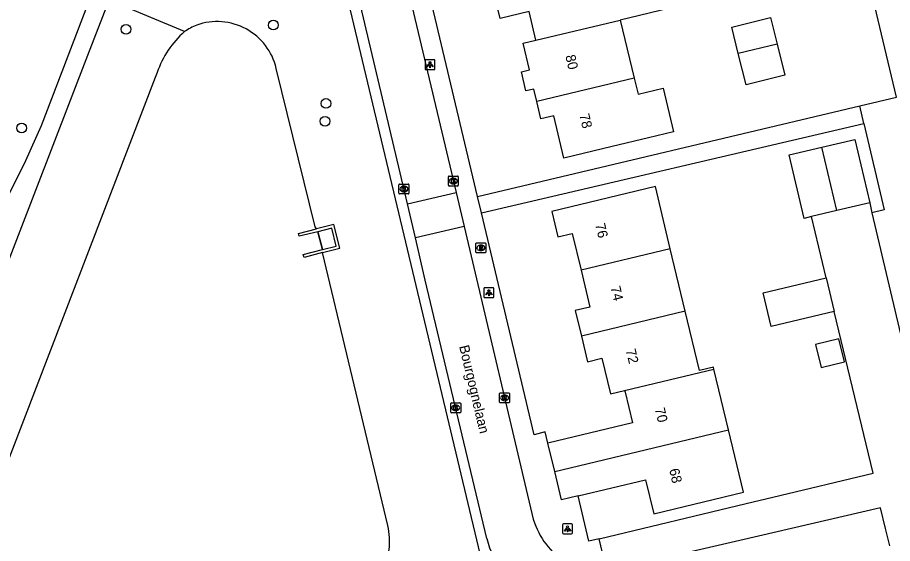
# Model space of a CAD drawing. Extents: x 158461 to 159795, y 387220 to 388672.
# Drawn here: x 159503.4 to 159591.2, y 388345.8 to 388398.6 of the extents above; entities that cross this region are included whole.
import ezdxf

# ---------------------------------------------------------------- set-up
doc = ezdxf.new("R2010")
doc.units = 0
for name, color, linetype in [('IMGEO_Boom', 7, 'Continuous'), ('IMGEO_Brandkraan', 7, 'Continuous'), ('IMGEO_Groenvoorziening', 7, 'Continuous'), ('IMGEO_Kademuur', 7, 'Continuous'), ('IMGEO_Kolk', 7, 'Continuous'), ('IMGEO_Lichtpunt', 7, 'Continuous'), ('IMGEO_Loofbos', 7, 'Continuous'), ('IMGEO_Meer_plas_ven_vijver', 7, 'Continuous'), ('IMGEO_Openbare_ruimte_label', 7, 'Continuous'), ('IMGEO_Pand', 7, 'Continuous'), ('IMGEO_Pand_nummerreeks', 7, 'Continuous'), ('IMGEO_Rijbaan_lokaal_open', 7, 'Continuous'), ('IMGEO_Stuw', 7, 'Continuous'), ('IMGEO_Voetpad_halfverhard', 7, 'Continuous'), ('IMGEO_Voetpad_open', 7, 'Continuous')]:
    doc.layers.add(name, color=color, linetype=linetype)

msp = doc.modelspace()

# ---------------------------------------------------------------- linework, layer by layer
at = {"layer": 'IMGEO_Boom'}
for centre in [(159514.314, 388397.435), (159529.078, 388397.852), (159534.361, 388389.99), (159534.279, 388388.206), (159503.833, 388387.524)]:
    msp.add_circle(centre, 0.489, dxfattribs=at)
at = {"layer": 'IMGEO_Brandkraan'}
for p, q in [((159549.405, 388375.07), (159549.405, 388375.922)), ((159549.48, 388375.996), (159550.332, 388375.996)), ((159550.406, 388375.922), (159550.406, 388375.07)), ((159549.916, 388375.216), (159549.891, 388375.216)), ((159549.893, 388375.776), (159549.918, 388375.776)), ((159550.332, 388374.996), (159549.48, 388374.996))]:
    msp.add_line(p, q, dxfattribs=at)
for points in [[(159549.405, 388375.07), (159549.405, 388375.922)], [(159549.48, 388375.996), (159550.332, 388375.996)], [(159550.406, 388375.922), (159550.406, 388375.07)], [(159549.753, 388375.696), (159549.753, 388375.296), (159549.966, 388375.296)], [(159549.984, 388375.696), (159549.753, 388375.696)], [(159549.932, 388375.615), (159549.878, 388375.615), (159549.878, 388375.539)], [(159549.878, 388375.539), (159549.931, 388375.539)], [(159549.94, 388375.463), (159549.878, 388375.463), (159549.878, 388375.382)], [(159549.878, 388375.382), (159549.94, 388375.382)], [(159550.332, 388374.996), (159549.48, 388374.996)]]:
    msp.add_lwpolyline(points, dxfattribs=at)
for centre, radius, start, end in [((159549.482, 388375.92), 0.0765, 91.55205, 178.44795), ((159549.482, 388375.92), 0.0765, 91.55205, 178.44795), ((159550.33, 388375.92), 0.0765, 1.55205, 88.44795), ((159550.33, 388375.92), 0.0765, 1.55205, 88.44795), ((159549.482, 388375.072), 0.0765, 181.55205, 268.44795), ((159549.482, 388375.072), 0.0765, 181.55205, 268.44795), ((159549.933, 388375.577), 0.0379, 267.82845, 90.93552), ((159549.941, 388375.422), 0.0404, 269.87594, 90.50774), ((159549.972, 388375.547), 0.251, 268.66757, 293.53466), ((159549.988, 388375.551), 0.145, 59.4692, 91.53667), ((159550.013, 388375.598), 0.0922, 285.51372, 58.15012), ((159550.018, 388375.406), 0.105, 301.31148, 78.98903), ((159550.33, 388375.072), 0.0765, 271.55205, 358.44795), ((159550.33, 388375.072), 0.0765, 271.55205, 358.44795)]:
    msp.add_arc(centre, radius, start, end, dxfattribs=at)
for centre, major_axis, ratio, start_param, end_param in [((159549.892, 388375.496), (-0.387, 0.002), 0.722429, 4.712389, 7.853982), ((159549.917, 388375.496), (-0.39, 0.002), 0.717154, 1.570796, 4.712389)]:
    msp.add_ellipse(centre, major_axis=major_axis, ratio=ratio, start_param=start_param, end_param=end_param, dxfattribs=at)
at = {"layer": 'IMGEO_Groenvoorziening'}
msp.add_lwpolyline([(159520.181, 388397.199), (159512.63, 388400.38)], dxfattribs=at)
at = {"layer": 'IMGEO_Kademuur'}
for points in [[(159534.017, 388375.017), (159535.768, 388375.464), (159535.157, 388377.826), (159533.409, 388377.395)], [(159533.545, 388377.119), (159531.679, 388376.659), (159531.607, 388376.95), (159533.409, 388377.395)], [(159534.013, 388375.325), (159535.402, 388375.68), (159534.941, 388377.464), (159533.545, 388377.119)], [(159534.017, 388375.017), (159532.164, 388374.544), (159532.09, 388374.835), (159534.013, 388375.325)]]:
    msp.add_lwpolyline(points, dxfattribs=at)
at = {"layer": 'IMGEO_Kolk'}
for p, q in [((159546.642, 388381.778), (159546.642, 388382.63)), ((159546.717, 388382.704), (159547.569, 388382.704)), ((159547.13, 388382.484), (159547.155, 388382.484)), ((159547.643, 388382.63), (159547.643, 388381.778)), ((159541.684, 388380.978), (159541.684, 388381.83)), ((159541.759, 388381.904), (159542.611, 388381.904)), ((159542.172, 388381.684), (159542.197, 388381.684)), ((159542.685, 388381.83), (159542.685, 388380.978)), ((159547.569, 388381.704), (159546.717, 388381.704)), ((159547.153, 388381.924), (159547.128, 388381.924)), ((159542.611, 388380.904), (159541.759, 388380.904)), ((159542.195, 388381.124), (159542.17, 388381.124)), ((159551.78, 388360.015), (159551.78, 388360.867)), ((159551.855, 388360.941), (159552.707, 388360.941)), ((159552.291, 388360.161), (159552.266, 388360.161)), ((159552.268, 388360.721), (159552.293, 388360.721)), ((159552.781, 388360.867), (159552.781, 388360.015)), ((159546.882, 388359.02), (159546.882, 388359.872)), ((159546.957, 388359.946), (159547.809, 388359.946)), ((159547.37, 388359.726), (159547.395, 388359.726)), ((159547.883, 388359.872), (159547.883, 388359.02)), ((159552.707, 388359.941), (159551.855, 388359.941)), ((159547.809, 388358.946), (159546.957, 388358.946)), ((159547.393, 388359.166), (159547.368, 388359.166))]:
    msp.add_line(p, q, dxfattribs=at)
for points in [[(159546.642, 388381.778), (159546.642, 388382.63)], [(159546.717, 388382.704), (159547.569, 388382.704)], [(159546.963, 388382.404), (159547.086, 388382.404), (159547.086, 388382.253), (159547.216, 388382.404), (159547.38, 388382.404), (159547.234, 388382.253), (159547.387, 388382.004), (159547.235, 388382.004), (159547.15, 388382.168), (159547.086, 388382.101), (159547.086, 388382.004), (159546.963, 388382.004), (159546.963, 388382.404)], [(159547.643, 388382.63), (159547.643, 388381.778)], [(159541.684, 388380.978), (159541.684, 388381.83)], [(159541.759, 388381.904), (159542.611, 388381.904)], [(159542.005, 388381.604), (159542.128, 388381.604), (159542.128, 388381.453), (159542.258, 388381.604), (159542.422, 388381.604), (159542.276, 388381.453), (159542.429, 388381.204), (159542.277, 388381.204), (159542.192, 388381.368), (159542.128, 388381.301), (159542.128, 388381.204), (159542.005, 388381.204), (159542.005, 388381.604)], [(159542.685, 388381.83), (159542.685, 388380.978)], [(159547.569, 388381.704), (159546.717, 388381.704)], [(159542.611, 388380.904), (159541.759, 388380.904)], [(159551.78, 388360.015), (159551.78, 388360.867)], [(159551.855, 388360.941), (159552.707, 388360.941)], [(159552.101, 388360.641), (159552.224, 388360.641), (159552.224, 388360.49), (159552.354, 388360.641), (159552.518, 388360.641), (159552.372, 388360.49), (159552.525, 388360.241), (159552.373, 388360.241), (159552.288, 388360.405), (159552.224, 388360.338), (159552.224, 388360.241), (159552.101, 388360.241), (159552.101, 388360.641)], [(159552.781, 388360.867), (159552.781, 388360.015)], [(159546.882, 388359.02), (159546.882, 388359.872)], [(159546.957, 388359.946), (159547.809, 388359.946)], [(159547.203, 388359.646), (159547.326, 388359.646), (159547.326, 388359.495), (159547.456, 388359.646), (159547.62, 388359.646), (159547.474, 388359.495), (159547.627, 388359.246), (159547.475, 388359.246), (159547.39, 388359.41), (159547.326, 388359.343), (159547.326, 388359.246), (159547.203, 388359.246), (159547.203, 388359.646)], [(159547.883, 388359.872), (159547.883, 388359.02)], [(159552.707, 388359.941), (159551.855, 388359.941)], [(159547.809, 388358.946), (159546.957, 388358.946)]]:
    msp.add_lwpolyline(points, dxfattribs=at)
for centre, start, end in [((159546.719, 388382.628), 91.55205, 178.44795), ((159546.719, 388382.628), 91.55205, 178.44795), ((159547.567, 388382.628), 1.55205, 88.44795), ((159547.567, 388382.628), 1.55205, 88.44795), ((159541.761, 388381.828), 91.55205, 178.44795), ((159541.761, 388381.828), 91.55205, 178.44795), ((159542.609, 388381.828), 1.55205, 88.44795), ((159542.609, 388381.828), 1.55205, 88.44795), ((159546.719, 388381.78), 181.55205, 268.44795), ((159546.719, 388381.78), 181.55205, 268.44795), ((159547.567, 388381.78), 271.55205, 358.44795), ((159547.567, 388381.78), 271.55205, 358.44795), ((159541.761, 388380.98), 181.55205, 268.44795), ((159541.761, 388380.98), 181.55205, 268.44795), ((159542.609, 388380.98), 271.55205, 358.44795), ((159542.609, 388380.98), 271.55205, 358.44795), ((159551.857, 388360.865), 91.55205, 178.44795), ((159551.857, 388360.865), 91.55205, 178.44795), ((159552.705, 388360.865), 1.55205, 88.44795), ((159552.705, 388360.865), 1.55205, 88.44795), ((159546.959, 388359.87), 91.55205, 178.44795), ((159546.959, 388359.87), 91.55205, 178.44795), ((159547.807, 388359.87), 1.55205, 88.44795), ((159547.807, 388359.87), 1.55205, 88.44795), ((159551.857, 388360.017), 181.55205, 268.44795), ((159551.857, 388360.017), 181.55205, 268.44795), ((159552.705, 388360.017), 271.55205, 358.44795), ((159552.705, 388360.017), 271.55205, 358.44795), ((159546.959, 388359.022), 181.55205, 268.44795), ((159546.959, 388359.022), 181.55205, 268.44795), ((159547.807, 388359.022), 271.55205, 358.44795), ((159547.807, 388359.022), 271.55205, 358.44795)]:
    msp.add_arc(centre, 0.0765, start, end, dxfattribs=at)
for centre, major_axis, ratio, start_param, end_param in [((159547.129, 388382.204), (-0.387, 0.002), 0.722429, 4.712389, 7.853982), ((159547.154, 388382.204), (-0.39, 0.002), 0.717154, 1.570796, 4.712389), ((159542.171, 388381.404), (-0.387, 0.002), 0.722429, 4.712389, 7.853982), ((159542.196, 388381.404), (-0.39, 0.002), 0.717154, 1.570796, 4.712389), ((159552.267, 388360.441), (-0.387, 0.002), 0.722429, 4.712389, 7.853982), ((159552.292, 388360.441), (-0.39, 0.002), 0.717154, 1.570796, 4.712389), ((159547.369, 388359.446), (-0.387, 0.002), 0.722429, 4.712389, 7.853982), ((159547.394, 388359.446), (-0.39, 0.002), 0.717154, 1.570796, 4.712389)]:
    msp.add_ellipse(centre, major_axis=major_axis, ratio=ratio, start_param=start_param, end_param=end_param, dxfattribs=at)
at = {"layer": 'IMGEO_Lichtpunt'}
for p, q in [((159545.205, 388394.379), (159544.397, 388394.379)), ((159545.205, 388394.379), (159544.397, 388394.379)), ((159544.303, 388394.284), (159544.303, 388393.477)), ((159544.303, 388394.284), (159544.303, 388393.477)), ((159545.299, 388393.477), (159545.299, 388394.284)), ((159545.299, 388393.477), (159545.299, 388394.284)), ((159544.397, 388393.383), (159545.205, 388393.383)), ((159544.397, 388393.383), (159545.205, 388393.383)), ((159550.215, 388371.404), (159550.215, 388370.597)), ((159550.215, 388371.404), (159550.215, 388370.597)), ((159551.117, 388371.499), (159550.309, 388371.499)), ((159551.117, 388371.499), (159550.309, 388371.499)), ((159551.211, 388370.597), (159551.211, 388371.404)), ((159551.211, 388370.597), (159551.211, 388371.404)), ((159550.309, 388370.503), (159551.117, 388370.503)), ((159550.309, 388370.503), (159551.117, 388370.503)), ((159558.108, 388347.699), (159558.108, 388346.892)), ((159558.108, 388347.699), (159558.108, 388346.892)), ((159559.01, 388347.794), (159558.202, 388347.794)), ((159559.01, 388347.794), (159558.202, 388347.794)), ((159559.104, 388346.892), (159559.104, 388347.699)), ((159559.104, 388346.892), (159559.104, 388347.699)), ((159558.202, 388346.798), (159559.01, 388346.798)), ((159558.202, 388346.798), (159559.01, 388346.798))]:
    msp.add_line(p, q, dxfattribs=at)
for points in [[(159544.677, 388393.948), (159544.716, 388393.92), (159544.528, 388393.658), (159544.49, 388393.685), (159544.677, 388393.948)], [(159544.779, 388393.9), (159544.826, 388393.9), (159544.826, 388393.578), (159544.779, 388393.578), (159544.779, 388393.9)], [(159544.889, 388393.92), (159544.927, 388393.947), (159545.114, 388393.685), (159545.075, 388393.657), (159544.889, 388393.92)], [(159550.589, 388371.068), (159550.628, 388371.04), (159550.44, 388370.778), (159550.402, 388370.805), (159550.589, 388371.068)], [(159550.691, 388371.02), (159550.738, 388371.02), (159550.738, 388370.698), (159550.691, 388370.698), (159550.691, 388371.02)], [(159550.801, 388371.04), (159550.839, 388371.067), (159551.026, 388370.805), (159550.987, 388370.777), (159550.801, 388371.04)], [(159558.482, 388347.363), (159558.521, 388347.335), (159558.333, 388347.073), (159558.295, 388347.1), (159558.482, 388347.363)], [(159558.584, 388347.315), (159558.631, 388347.315), (159558.631, 388346.993), (159558.584, 388346.993), (159558.584, 388347.315)], [(159558.694, 388347.335), (159558.732, 388347.362), (159558.919, 388347.1), (159558.88, 388347.072), (159558.694, 388347.335)]]:
    msp.add_lwpolyline(points, dxfattribs=at)
for centre in [(159544.802, 388394.082), (159550.714, 388371.202), (159558.607, 388347.497)]:
    msp.add_circle(centre, 0.0994, dxfattribs=at)
for centre, start, end in [((159544.397, 388394.284), 90, 180), ((159544.397, 388394.284), 90, 180), ((159545.205, 388394.284), 0, 90), ((159545.205, 388394.284), 0, 90), ((159544.397, 388393.477), 180, 270), ((159544.397, 388393.477), 180, 270), ((159545.205, 388393.477), 270, 0), ((159545.205, 388393.477), 270, 360), ((159550.309, 388371.404), 90, 180), ((159550.309, 388371.404), 90, 180), ((159551.117, 388371.404), 0, 90), ((159551.117, 388371.404), 0, 90), ((159550.309, 388370.597), 180, 270), ((159550.309, 388370.597), 180, 270), ((159551.117, 388370.597), 270, 0), ((159551.117, 388370.597), 270, 360), ((159558.202, 388347.699), 90, 180), ((159558.202, 388347.699), 90, 180), ((159559.01, 388347.699), 0, 90), ((159559.01, 388347.699), 0, 90), ((159558.202, 388346.892), 180, 270), ((159558.202, 388346.892), 180, 270), ((159559.01, 388346.892), 270, 0), ((159559.01, 388346.892), 270, 360)]:
    msp.add_arc(centre, 0.0946, start, end, dxfattribs=at)
at = {"layer": 'IMGEO_Loofbos'}
for points in [[(159587.929, 388389.743), (159591.599, 388390.626), (159585.749, 388415.231), (159584.033, 388422.45)], [(159588.339, 388387.99), (159590.365, 388379.327), (159589.115, 388379.011)]]:
    msp.add_lwpolyline(points, dxfattribs=at)
at = {"layer": 'IMGEO_Meer_plas_ven_vijver'}
for points in [[(159533.409, 388377.395), (159533.289, 388377.599), (159529.381, 388393.507)], [(159517.44, 388393.087), (159517.248, 388392.592), (159500, 388347.811)], [(159534.013, 388375.325), (159533.545, 388377.119)], [(159540.565, 388347.633), (159534.017, 388375.017)]]:
    msp.add_lwpolyline(points, dxfattribs=at)
for centre, radius, start, end in [((159523.453, 388392.114), 6.09, 13.22698, 109.7222), ((159526.356, 388390.113), 9.399, 131.07215, 161.55414), ((159523.801, 388391.858), 6.452, 111.86489, 124.12848), ((159534.281, 388346.096), 6.469, 330.8323, 13.74642)]:
    msp.add_arc(centre, radius, start, end, dxfattribs=at)
at = {"layer": 'IMGEO_Pand'}
for points in [[(159568.43, 388405.588), (159569.815, 388399.775), (159563.896, 388398.36)], [(159555.42, 388396.34), (159554.736, 388399.211), (159551.836, 388398.518), (159551.135, 388401.454), (159552.73, 388401.835)], [(159555.42, 388396.34), (159563.896, 388398.36)], [(159563.896, 388398.36), (159565.284, 388392.529)], [(159575.725, 388395.019), (159575.074, 388397.64), (159578.963, 388398.607), (159579.624, 388395.949)], [(159555.519, 388390.2), (159555.225, 388391.432), (159554.433, 388391.243), (159553.973, 388393.179), (159554.79, 388393.373), (159554.155, 388396.039), (159555.42, 388396.34)], [(159579.624, 388395.949), (159580.403, 388392.815), (159576.513, 388391.848), (159575.725, 388395.019)], [(159579.624, 388395.949), (159575.725, 388395.019)], [(159565.284, 388392.529), (159565.669, 388390.911), (159568.2, 388391.514), (159569.243, 388387.133), (159566.712, 388386.53), (159563.087, 388385.667), (159558.222, 388384.509), (159557.21, 388388.764), (159555.933, 388388.46), (159555.519, 388390.2)], [(159565.284, 388392.529), (159555.519, 388390.2)], [(159583.067, 388378.634), (159582.324, 388378.46), (159580.83, 388384.824), (159584.125, 388385.598)], [(159584.125, 388385.598), (159587.419, 388386.371), (159588.913, 388380.006)], [(159585.618, 388379.233), (159584.125, 388385.598)], [(159568.908, 388375.409), (159567.408, 388381.645), (159557.017, 388379.145), (159557.629, 388376.6), (159559.075, 388376.948), (159559.964, 388373.255)], [(159588.913, 388380.006), (159585.618, 388379.233)], [(159585.618, 388379.233), (159583.067, 388378.634)], [(159568.908, 388375.409), (159559.964, 388373.255)], [(159570.413, 388369.149), (159568.908, 388375.409)], [(159559.964, 388373.255), (159560.853, 388369.559), (159559.375, 388369.204), (159559.992, 388366.64)], [(159585.355, 388369.102), (159579.043, 388367.599), (159578.24, 388370.971), (159584.552, 388372.474)], [(159584.552, 388372.474), (159585.355, 388369.102)], [(159570.413, 388369.149), (159559.992, 388366.64)], [(159573.28, 388363.329), (159573.233, 388363.525), (159571.846, 388363.191), (159570.413, 388369.149)], [(159559.992, 388366.64), (159560.608, 388364.076), (159562.046, 388364.422), (159562.907, 388360.844), (159564.329, 388361.186)], [(159583.487, 388365.814), (159584.038, 388363.503), (159586.373, 388364.059), (159585.823, 388366.37), (159583.487, 388365.814)], [(159564.329, 388361.186), (159571.866, 388363), (159573.28, 388363.329)], [(159574.742, 388357.252), (159573.28, 388363.329)], [(159564.329, 388361.186), (159564.369, 388361.019), (159565.106, 388357.953), (159556.625, 388355.913)], [(159557.312, 388353.058), (159574.742, 388357.252)], [(159559.662, 388350.601), (159566.422, 388352.227), (159567.244, 388348.81), (159576.252, 388350.976), (159574.742, 388357.252)], [(159557.312, 388353.058), (159556.625, 388355.913)], [(159559.662, 388350.601), (159557.999, 388350.201), (159557.312, 388353.058)]]:
    msp.add_lwpolyline(points, dxfattribs=at)
at = {"layer": 'IMGEO_Rijbaan_lokaal_open'}
for points in [[(159542.534, 388379.912), (159537.539, 388401.147), (159531.305, 388427.397)], [(159536.5, 388427.162), (159545.356, 388389.781), (159547.414, 388381.063)], [(159542.534, 388379.912), (159547.414, 388381.063)], [(159547.414, 388381.063), (159548.218, 388377.656)], [(159543.336, 388376.504), (159542.534, 388379.912)], [(159548.218, 388377.656), (159543.336, 388376.504)], [(159548.218, 388377.656), (159555.151, 388348.285), (159555.3, 388347.905)], [(159550.499, 388346.332), (159544.332, 388372.268), (159543.336, 388376.504)]]:
    msp.add_lwpolyline(points, dxfattribs=at)
for centre, radius, start, end in [((159562.518, 388350.364), 7.626, 198.81034, 240.69583), ((159560.245, 388348.824), 10.06, 194.34394, 238.48641)]:
    msp.add_arc(centre, radius, start, end, dxfattribs=at)
at = {"layer": 'IMGEO_Stuw'}
msp.add_lwpolyline([(159533.545, 388377.119), (159534.013, 388375.325)], dxfattribs=at)
at = {"layer": 'IMGEO_Voetpad_halfverhard'}
for points in [[(159514.704, 388411.039), (159505.802, 388387.748), (159504.232, 388384.234), (159500, 388375.837), (159496.691, 388369.272), (159497.511, 388366.339)], [(159499.19, 388365.652), (159500, 388367.743), (159510.493, 388394.842), (159512.63, 388400.38)]]:
    msp.add_lwpolyline(points, dxfattribs=at)
at = {"layer": 'IMGEO_Voetpad_open'}
for points in [[(159549.583, 388380.64), (159543.115, 388407.886), (159544.247, 388408.15), (159543.991, 388409.229)], [(159535.217, 388405.975), (159550.324, 388342.535)], [(159549.583, 388380.64), (159587.929, 388389.743)], [(159588.339, 388387.99), (159587.929, 388389.743)], [(159549.968, 388379.017), (159588.339, 388387.99)], [(159549.968, 388379.017), (159549.583, 388380.64)], [(159588.913, 388380.006), (159589.115, 388379.011)], [(159556.625, 388355.913), (159556.356, 388357.02), (159555.256, 388356.744), (159549.968, 388379.017)], [(159584.552, 388372.474), (159583.067, 388378.634)], [(159589.115, 388379.011), (159597.485, 388343.619)], [(159561.787, 388346.308), (159576.525, 388349.839), (159579.209, 388350.485), (159589.249, 388352.888), (159585.355, 388369.102)], [(159561.787, 388346.308), (159560.74, 388346.057), (159559.662, 388350.601)], [(159590.942, 388345.6), (159590.513, 388347.348), (159590.01, 388349.396), (159575.877, 388346.131), (159562.55, 388343.052)], [(159562.55, 388343.052), (159561.787, 388346.308)]]:
    msp.add_lwpolyline(points, dxfattribs=at)

# ---------------------------------------------------------------- texts
at = {"layer": 'IMGEO_Openbare_ruimte_label'}
msp.add_text('Bourgognelaan', height=1, rotation=283.35534, dxfattribs=at).set_placement((159547.719, 388365.614))
at = {"layer": 'IMGEO_Pand_nummerreeks'}
for s, rotation, p in [('80', 283.41042, (159558.37, 388394.755)), ('78', 283.41042, (159559.779, 388388.847)), ('76', 283.6743, (159561.363, 388377.845)), ('74', 283.6743, (159562.898, 388371.537)), ('72', 283.67629, (159564.431, 388365.232)), ('70', 283.2523, (159567.352, 388359.346)), ('68', 283.25072, (159568.79, 388353.242))]:
    msp.add_text(s, height=1, rotation=rotation, dxfattribs=at).set_placement(p)

doc.saveas('drawing.dxf')
